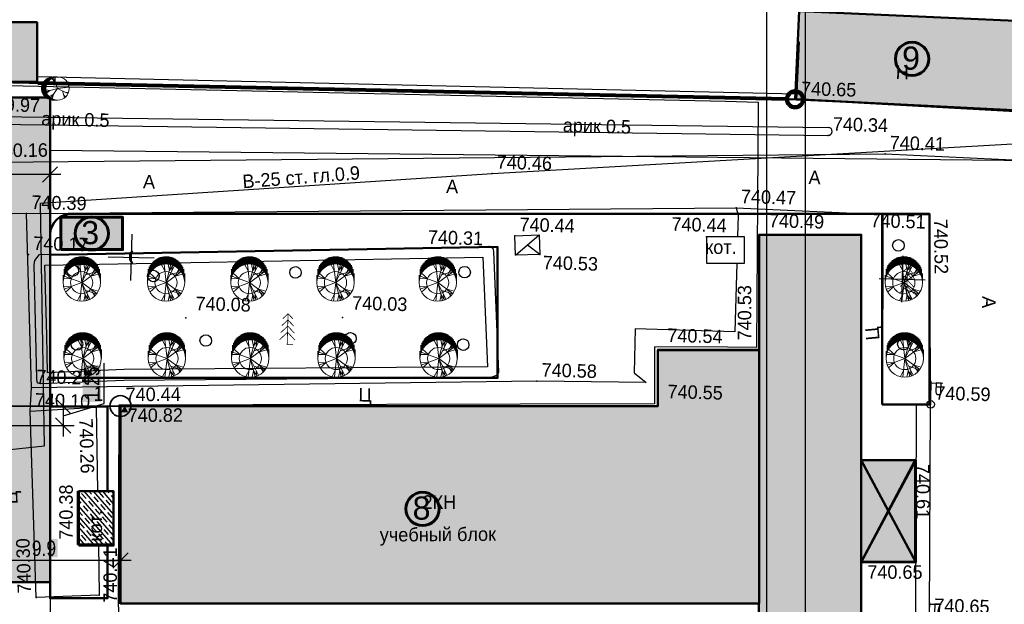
# Model space of a CAD drawing. Header units: millimetres. Extents: x -257011 to 237647566, y 2784933 to 6706507.
# Tile 261 of 451: x 10289037 to 10352864, y 4992031 to 5029927. Entities that reach past the tile are written whole.
import ezdxf

# ---------------------------------------------------------------- set-up
doc = ezdxf.new("R2010")
doc.units = ezdxf.units.MM
doc.header["$LTSCALE"] = 1000
doc.header["$PDMODE"] = 32
doc.header["$PDSIZE"] = 0.3
for name, pattern in [('Д_ТРОТ_ТРУБА', [3, 1.5, -1.5]), ('ДОРОГИ_СТРОЯЩ', [9, 8, -1]), ('Контура низ откосов  Штриховая 0.1-0.5 - - - - - - -', [0.6, 0.1, -0.5]), ('НАВЕС_ОПОРЫ', [3, 2, -1])]:
    doc.linetypes.add(name, pattern=pattern)
for name, color, linetype in [('(001) Сетка', 92, 'Continuous'), ('(002) Рамка', 7, 'Continuous'), ('(004) Точки рельефа', 7, 'Continuous'), ('(007) Здания', 7, 'Continuous'), ('(013) Газ', 40, 'ИК_Газопровод -------г--------'), ('(014) Водопровод', 5, 'ИК_Водопровод -------в--------'), ('(022) Возд. Линии', 7, 'Continuous'), ('(025) Дорога', 7, 'Continuous'), ('(027) Гидрография', 7, 'Continuous'), ('(035) Откосы', 7, 'Continuous'), ('(038) Деревья', 7, 'Continuous'), ('(040) Ограда', 7, 'Continuous'), ('TREE', 74, 'Continuous')]:
    doc.layers.add(name, color=color, linetype=linetype)
doc.styles.add('ATTR', font='romans.shx', dxfattribs={"width": 0.8, "height": 0.470416})
doc.styles.add('BM-431', font='txt')
doc.styles.add('D-431', font='txt', dxfattribs={"width": 2})
doc.styles.add('P-131', font='txt')
doc.styles.add('Roman', font='romans')
doc.styles.add('S', font='txtwr', dxfattribs={"oblique": 15})
doc.styles.get("Standard").update_dxf_attribs({"font": 'ARIALN.TTF'})
doc.styles.add('WMF-Times New Roman0', font='times.ttf')
doc.linetypes.add('FENCELINE2', pattern='A,6.35,-2.54,[132,ltypeshp.shx,S=2.54,R=0,X=-2.54,Y=0],-2.54,25.4', length=36.83)
doc.linetypes.add('KANALIS_K', pattern='A,1,["<",Standard,S=1.8,R=0,X=-0.9,Y=-0.9],3,-1,["К",Standard,S=1.8,R=0,X=-0.9,Y=-0.9],-1,10', length=16)
doc.linetypes.add('ИК_Водопровод -------в--------', pattern='A,9,-0.6,["В",Standard,S=1.2,R=0,X=0,Y=-0.6],-1.2', length=10.8)
doc.linetypes.add('ИК_Воздушка ------- --------', pattern='A,9,-0.6,["Z",Standard,S=1.2,R=70,X=0.6,Y=-0.65],-1', length=10.6)
doc.linetypes.add('ИК_Газопровод -------г--------', pattern='A,9,-0.6,["Г",Standard,S=1.2,R=0,X=0,Y=-0.6],-1.2', length=10.8)
doc.linetypes.add('ОГРАДА_БЕТ', pattern='A,4,["|",Standard,S=0.8,R=0,X=0,Y=-0.8],4', length=8)
doc.linetypes.add('ОТКОСЫ_НЕУКР', pattern='A,0.5,["|",Standard,S=1.2,R=0,X=0,Y=-1.2],1,["|",Standard,S=0.5,R=0,X=0,Y=-0.5],0.5', length=2)
doc.dimstyles.new('ISO-25_WS', dxfattribs={"dimscale": 141.414141, "dimtxt": 7, "dimasz": 7, "dimexe": 5, "dimexo": 20, "dimgap": 2, "dimtad": 1, "dimdec": 0, "dimdsep": 46, "dimtxsty": 'Standard', "dimblk": 'OBLIQUE', "dimcen": 2.5, "dimdle": 5, "dimclrd": 5, "dimclre": 5, "dimclrt": 5, "dimadec": 0, "dimazin": 0, "dimtfac": 1, "dimtdec": 0, "dimtmove": 0, "dimatfit": 3, "dimldrblk": 'OBLIQUE', "dimfxl": 0, "dimtolj": 1, "dimtzin": 0, "dimlwd": 30, "dimlwe": 30, "dimarcsym": 0})
pattern_1 = [(311, (0, -697984.5), (415.09027, 360.832466), []), (311, (-27.05, -698371.3), (415.09027, 360.832466), [550, -275])]

# ---------------------------------------------------------------- blocks, each defined once
blk = doc.blocks.new('dhyjfyuk')
at = {"insert": (4414694, -1193420), "char_height": 1400, "width": 60812.6, "attachment_point": 4, "style": 'WMF-Times New Roman0'}
blk.add_mtext('\\pi3453.25486;Samarqand viloyati Toyloq tumani "Хоnсhоrbоg\'" МFY dagi 11-son \\P\\pi1816.32378;maktabni rekonstruksiya qilish. (360 o\'quvchi o\'rinli qo\'shimcha bino \\P\\pi27327.21058;qurish).', dxfattribs=at)
blk = doc.blocks.new('f')
at = {"layer": '(022) Возд. Линии'}
for points in [[(0, 0.25), (0, 1.5)], [(0, 1.4), (0.75, 1.4)]]:
    blk.add_lwpolyline(points, dxfattribs=at)
blk.add_lwpolyline([(0.4875, 0.65), (0.4875, 0.65, 0.4142136), (0.65, 0.8125), (0.65, 1.4), (0.325, 1.4), (0.325, 0.8125, 0.4142136)], format="xyb", close=True, dxfattribs=at)
blk.add_circle((0, 0), 0.25, dxfattribs=at)
blk = doc.blocks.new('d')
at = {"layer": '(038) Деревья', "color": 30}
blk.add_ellipse((0, 0), major_axis=(0.265, 0.265), ratio=1, start_param=5.497787, end_param=11.780972, dxfattribs=at)
blk = doc.blocks.new('ell')
at = {"const_width": 0.05}
for points in [[(0, 2), (-0.329, 1.671)], [(0, 0), (0, 2)], [(0, 2), (0.329, 1.671)], [(0, 1.6), (-0.386, 1.214)], [(0, 1.6), (0.386, 1.214)], [(0, 0.8), (-0.5, 0.3)], [(0, 1.2), (-0.443, 0.757)], [(0, 1.2), (0.443, 0.757)], [(0, 0.8), (0.5, 0.3)], [(0, 0), (0.375, 0)]]:
    blk.add_lwpolyline(points, dxfattribs=at)
blk = doc.blocks.new('I00250')
at = {"color": 7}
blk.add_solid([(0, 0), (-0.48, 0.83), (0.48, 0.83)], dxfattribs=at)
at = {"color": 4, "linetype": 'Continuous', "style": 'S', "oblique": 15}
blk.add_attdef('Z', (1.245141, 0.11087), '', height=2, dxfattribs=at)
blk = doc.blocks.new('Setka')
at = {"layer": '(001) Сетка'}
for p, q in [((0, 1.5), (0, -1.5)), ((-1.5, 0), (1.5, 0))]:
    blk.add_line(p, q, dxfattribs=at)
blk = doc.blocks.new('kjvklglhl')
at = {"layer": '(004) Точки рельефа'}
for p in [(382.634, 536.225), (384.754, 533.983), (388.476, 532.88), (363.046, 530.904), (378.93, 529.121), (391.437, 529.036), (332.964, 527.46), (380.475, 527.413), (387.082, 527.599), (364.635, 526.904), (377.068, 527.19), (362.988, 526.174), (366.301, 525.747), (333.162, 524.799), (343.474, 520.986), (353.62, 521.305), (374.103, 519.79), (380.681, 519.976), (366.333, 517.518), (391.887, 516.738), (333.604, 516.168), (374.22, 516.142), (339.442, 515.154), (339.476, 515.145), (333.556, 514.65), (337.831, 515.029), (390.932, 513.107), (391.156, 506.543), (336.871, 506.125), (381.147, 503.536), (334.283, 502.595), (338.36, 502.868), (339.694, 502.379)]:
    blk.add_point(p, dxfattribs=at)
at = {"layer": '(007) Здания'}
for points in [[(382.7, 539.984), (382.634, 536.225), (397.62, 535.96), (397.687, 539.719)], [(333.359, 538.608), (333.4, 535.952), (328.895, 535.881), (328.853, 538.538)], [(333.4, 535.952), (382.634, 536.225)], [(364.714, 525.648), (366.223, 527.004)], [(366.301, 525.747), (365.468, 526.326)], [(374.581, 503.36), (381.146, 503.545), (380.684, 519.978), (374.119, 519.794), (374.221, 516.142)], [(374.581, 503.36), (339.692, 502.379), (339.333, 515.161), (374.221, 516.142)]]:
    blk.add_lwpolyline(points, dxfattribs=at)
for points in [[(377.068, 527.19), (377.116, 525.491), (379.568, 525.56), (379.52, 527.259)], [(380.475, 527.413), (382.185, 466.617), (388.791, 466.802), (387.082, 527.599)], [(364.635, 526.904), (366.223, 527.004), (366.301, 525.747), (364.714, 525.648)], [(336.871, 506.125), (336.774, 509.559), (339.103, 509.625), (339.199, 506.19)]]:
    blk.add_lwpolyline(points, close=True, dxfattribs=at)
at = {"layer": '(007) Здания', "color": 0, "linetype": 'НАВЕС_ОПОРЫ'}
blk.add_lwpolyline([(391.156, 506.543), (390.972, 513.108), (387.492, 513.011), (387.676, 506.445)], close=True, dxfattribs=at)
for points in [[(387.492, 513.011), (391.156, 506.543)], [(387.676, 506.445), (390.972, 513.108)]]:
    blk.add_lwpolyline(points, dxfattribs=at)
at = {"layer": '(013) Газ', "linetype": 'ИК_Воздушка ------- --------', "ltscale": 0.5, "flags": 128}
blk.add_lwpolyline([(292.909, 529.889), (292.062, 534.008), (300.797, 535.523), (378.045, 536.01), (380.152, 536.01), (380.512, 520.117), (378.614, 520.082), (373.886, 519.972), (374, 516.282), (339.283, 515.209), (339.606, 502.365), (340.619, 488.79), (341.059, 475.484), (341.059, 475.484), (344.329, 475.58), (345.717, 447.337), (345.717, 447.337)], dxfattribs=at)
at = {"layer": '(014) Водопровод', "ltscale": 0.5, "flags": 128}
blk.add_lwpolyline([(313.499, 509.603), (334.539, 512.433), (333.84, 528.157), (363.046, 530.904), (398.253, 533.905)], dxfattribs=at)
at = {"layer": '(025) Дорога', "linetype": 'Д_ТРОТ_ТРУБА', "flags": 128}
for points in [[(306.476, 535.529), (305.9, 533.631), (321.717, 532.149), (330.387, 530.721), (388.476, 532.88), (398.347, 532.707), (398.669, 520.315), (401.552, 520.184), (401.938, 500.043), (399.056, 499.965), (400.025, 466.742)], [(333.604, 516.168), (332.964, 527.46), (378.93, 529.121), (379.066, 528.657), (379.066, 527.246)], [(379.066, 525.545), (379.066, 521.091), (372.609, 521.091), (372.613, 518.239), (373.418, 517.642), (366.333, 517.518), (333.604, 516.168)], [(338.216, 506.163), (338.36, 502.868), (334.283, 502.595), (333.556, 514.65), (337.831, 515.029)], [(337.831, 515.029), (338.067, 509.596)]]:
    blk.add_lwpolyline(points, dxfattribs=at)
at = {"layer": '(025) Дорога', "linetype": 'Контура низ откосов  Штриховая 0.1-0.5 - - - - - - -'}
for points in [[(378.93, 529.121), (388.474, 528.958)], [(329.81, 527.423), (332.964, 527.46)], [(392.209, 502.981), (391.887, 516.738)], [(333.556, 514.65), (333.604, 516.168)]]:
    blk.add_lwpolyline(points, dxfattribs=at)
at = {"layer": '(025) Дорога', "linetype": 'Д_ТРОТ_ТРУБА', "flags": 128}
blk.add_lwpolyline([(391.887, 516.738), (388.796, 516.656), (388.474, 528.958), (391.437, 529.036)], close=True, dxfattribs=at)
at = {"layer": '(027) Гидрография', "color": 3, "flags": 128}
blk.add_lwpolyline([(321.004, 535.757), (321.125, 534.884), (321.332, 534.379), (322.059, 533.593), (322.471, 533.484), (330.804, 533.188), (384.754, 533.983, 0.985376), (384.754, 534.504)], format="xyb", dxfattribs=at)
blk.add_lwpolyline([(321.495, 535.765), (321.612, 535.015), (321.76, 534.652), (322.328, 534.039), (322.545, 533.981), (330.81, 533.688), (384.754, 534.504)], dxfattribs=at)
at = {"layer": '(035) Откосы', "linetype": 'ОТКОСЫ_НЕУКР', "ltscale": 0.5}
blk.add_lwpolyline([(333.787, 519.563), (333.534, 524.149), (333.576, 524.429), (333.871, 524.832), (362.842, 526.167), (362.988, 526.174), (363.23, 526.062), (363.288, 525.847), (363.822, 518.047), (363.7, 517.812), (363.34, 517.678), (339.576, 516.822), (334.182, 516.44), (334.01, 516.495), (333.954, 516.578), (333.936, 516.762), (333.787, 519.563)], dxfattribs=at)
at = {"layer": '(035) Откосы', "linetype": 'Контура низ откосов  Штриховая 0.1-0.5 - - - - - - -', "ltscale": 0.5}
blk.add_lwpolyline([(334.486, 519.601), (334.237, 524.116), (334.242, 524.148), (362.613, 525.455), (363.098, 518.37), (339.538, 517.521), (334.615, 517.173)], close=True, dxfattribs=at)
at = {"layer": '(040) Ограда', "linetype": 'ОГРАДА_БЕТ', "ltscale": 0.5, "flags": 128}
blk.add_lwpolyline([(333.398, 536.352), (382.632, 536.625)], dxfattribs=at)
at = {"layer": '(001) Сетка'}
for p in [(339.817, 524.81), (389.817, 524.81)]:
    blk.add_blockref('Setka', p, dxfattribs=at)
at = {"layer": '(007) Здания', "color": 0, "xscale": 0.4999999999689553, "yscale": 0.4999999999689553, "zscale": 0.4999999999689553, "rotation": 180.7371977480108}
blk.add_blockref('I00250', (339.668, 515.171), dxfattribs=at)
at = {"layer": '(022) Возд. Линии'}
for p in [(391.887, 516.738), (392.192, 502.402)]:
    blk.add_blockref('f', p, dxfattribs=at)
at = {"layer": '(038) Деревья', "color": 30, "linetype": 'Continuous'}
for p in [(389.512, 526.981), (361.45, 524.457), (336.055, 523.846), (350.494, 524.131), (341.288, 523.642), (390.015, 520.588), (354.174, 519.964), (344.802, 519.554), (361.491, 519.76), (336.462, 519.064)]:
    blk.add_blockref('d', p, dxfattribs=at)
at = {"layer": '(038) Деревья', "linetype": 'Continuous'}
for p in [(390.138, 523.561), (350.086, 519.443)]:
    blk.add_blockref('ell', p, dxfattribs=at)
at = {"layer": '(004) Точки рельефа', "style": 'D-431'}
for s, p in [('740.65', (382.921, 536.54)), ('740.34', (385.042, 534.298)), ('740.41', (388.763, 533.195)), ('740.46', (363.334, 531.219)), ('740.47', (379.217, 529.436)), ('740.39', (333.252, 527.775)), ('740.49', (381.077, 527.928)), ('740.51', (387.656, 528.116)), ('740.44', (364.923, 527.219)), ('740.44', (374.767, 527.519)), ('740.31', (359.007, 526.232)), ('740.17', (333.449, 525.114)), ('740.53', (366.499, 524.79)), ('740.08', (344.074, 521.506)), ('740.03', (354.22, 521.825)), ('740.54', (374.703, 520.31)), ('740.58', (366.62, 517.833)), ('740.59', (392.174, 517.053)), ('740.24', (333.891, 516.483)), ('740.55', (374.82, 516.663)), ('740.10', (333.843, 514.965)), ('740.65', (392.497, 503.296))]:
    blk.add_text(s, height=0.875, dxfattribs=at).set_placement(p)
for s, rotation, p in [('739.97', 0.86707, (330.064, 534.006)), ('740.16', 2.12885, (330.663, 531.046)), ('740.52', 272.38371, (391.765, 528.76)), ('740.53', 91.61068, (380.15, 520.561)), ('740.44', 1.91137, (339.719, 515.477)), ('740.82', 1.75436, (339.893, 514.138)), ('740.26', 273.21265, (336.745, 514.27)), ('740.61', 271.95798, (391.05, 512.85)), ('740.38', 91.61068, (336.548, 506.404)), ('740.30', 93.44953, (333.951, 502.863)), ('740.65', 1.61068, (388.105, 505.32)), ('740.41', 91.61068, (339.521, 502.408))]:
    blk.add_text(s, height=0.875, rotation=rotation, dxfattribs=at).set_placement(p)
at = {"layer": '(007) Здания', "color": 0, "linetype": 'Continuous', "style": 'P-131'}
blk.add_text('Н', height=0.88, dxfattribs=at).set_placement((389.026, 537.766))
at = {"layer": '(007) Здания', "color": 0, "linetype": 'Continuous', "style": 'BM-431'}
for rotation, p in [(1.61068, (377.015, 526.081)), (91.61068, (338.447, 506.348))]:
    blk.add_text('кот.', height=0.88, rotation=rotation, dxfattribs=at).set_placement(p)
at = {"layer": '(007) Здания', "color": 0}
for s, rotation, style, p in [('2КН', 1.61068, 'P-131', (359.155, 509.041)), ('учебный блок', 2, 'BM-431', (356.443, 506.845))]:
    blk.add_text(s, height=0.88, rotation=rotation, dxfattribs=dict(at, style=style)).set_placement(p)
at = {"layer": '(014) Водопровод', "color": 0, "linetype": 'Continuous', "style": 'BM-431'}
blk.add_text('В-25 ст. гл.0.9', height=0.875, rotation=5.99372, dxfattribs=at).set_placement((346.94, 529.486))
at = {"layer": '(025) Дорога', "linetype": 'ДОРОГИ_СТРОЯЩ', "style": 'BM-431'}
for s, p in [('A', (383.568, 530.798)), ('A', (360.101, 529.554)), ('A', (340.45, 529.31)), ('Ц', (354.797, 515.891))]:
    blk.add_text(s, height=0.875, dxfattribs=at).set_placement(p)
for s, rotation, p in [('A', 270, (395.045, 523.852)), ('Ц', 96.99086, (388.469, 520.844)), ('Ц', 93.3783, (332.909, 508.613))]:
    blk.add_text(s, height=0.875, rotation=rotation, dxfattribs=at).set_placement(p)
at = {"layer": '(027) Гидрография', "color": 0, "style": 'D-431'}
for p in [(367.551, 533.729), (333.744, 533.208)]:
    blk.add_text('арик 0.5', height=0.875, dxfattribs=at).set_placement(p)
blk = doc.blocks.new('dhdyfh')
at = {"layer": 'TREE', "color": 92, "lineweight": 20}
for p, q in [((10253975, 5666109), (10253975, 5666601)), ((10254035, 5666629), (10254035, 5666140)), ((10254096, 5666652), (10254096, 5666163)), ((10254156, 5666184), (10254156, 5666675)), ((10254217, 5666691), (10254217, 5666204)), ((10254277, 5666217), (10254277, 5666705)), ((10254338, 5666714), (10254338, 5666227)), ((10254398, 5666235), (10254398, 5666724)), ((10254459, 5666724), (10254459, 5666238)), ((10254519, 5666243), (10254519, 5666724)), ((10254580, 5666724), (10254580, 5666240)), ((10254640, 5666233), (10254640, 5666724)), ((10254701, 5666717), (10254701, 5666227)), ((10254761, 5666215), (10254761, 5666706)), ((10254822, 5666693), (10254822, 5666199)), ((10254882, 5666186), (10254882, 5666674)), ((10254943, 5666652), (10254943, 5666166)), ((10255003, 5666140), (10255003, 5666629)), ((10255064, 5666601), (10255064, 5666114)), ((10253430, 5665555), (10253430, 5666052)), ((10253491, 5665666), (10253491, 5666158)), ((10253551, 5665761), (10253551, 5666240)), ((10253612, 5665831), (10253612, 5666323)), ((10253672, 5665895), (10253672, 5666384)), ((10253733, 5665949), (10253733, 5666439)), ((10253793, 5665998), (10253793, 5666487)), ((10253854, 5666529), (10253854, 5666039)), ((10253914, 5666083), (10253914, 5666567)), ((10254443, 5665800), (10254236, 5666193)), ((10254532, 5665031), (10254393, 5666223)), ((10254522, 5665028), (10254837, 5666198)), ((10254522, 5665031), (10255054, 5666100)), ((10254739, 5665821), (10254650, 5666236)), ((10254739, 5665828), (10254966, 5666152)), ((10254897, 5665793), (10254946, 5666154)), ((10255125, 5666081), (10255125, 5666565)), ((10255185, 5666529), (10255185, 5666042)), ((10255246, 5665998), (10255246, 5666487)), ((10255306, 5666441), (10255306, 5665949)), ((10255367, 5665893), (10255367, 5666384)), ((10255427, 5666323), (10255427, 5665828)), ((10255488, 5665756), (10255488, 5666256)), ((10255548, 5666158), (10255548, 5665664)), ((10255609, 5665574), (10255609, 5666055)), ((10253309, 5665030), (10253309, 5665514)), ((10253370, 5665419), (10253370, 5665908)), ((10254519, 5665030), (10253387, 5665451)), ((10253851, 5665290), (10253466, 5665636)), ((10254522, 5665028), (10255488, 5665736)), ((10254778, 5665531), (10255478, 5665762)), ((10255123, 5665467), (10255340, 5665898)), ((10255133, 5665459), (10255577, 5665590)), ((10255212, 5665677), (10255390, 5665854)), ((10255669, 5665911), (10255669, 5665409)), ((10255730, 5665030), (10255730, 5665615)), ((10253851, 5665282), (10253348, 5665297))]:
    blk.add_line(p, q, dxfattribs=at)
at = {"layer": 'TREE', "color": 30, "lineweight": 20, "true_color": 0xf8991e}
for p, q in [((10253851, 5664777), (10253348, 5664762)), ((10254519, 5665030), (10253387, 5664608)), ((10253851, 5664769), (10253466, 5664423)), ((10254532, 5665028), (10254393, 5663836)), ((10254522, 5665031), (10254837, 5663861)), ((10254522, 5665031), (10255488, 5664323)), ((10254522, 5665028), (10255054, 5663959)), ((10254443, 5664259), (10254236, 5663866)), ((10254739, 5664238), (10254650, 5663823)), ((10254739, 5664231), (10254966, 5663908)), ((10254778, 5664528), (10255478, 5664297)), ((10254897, 5664266), (10254946, 5663905)), ((10255123, 5664592), (10255340, 5664161)), ((10255133, 5664600), (10255577, 5664469)), ((10255212, 5664382), (10255390, 5664205))]:
    blk.add_line(p, q, dxfattribs=at)
blk.add_circle((10254519, 5665030), 1210, dxfattribs=at)
at = {"layer": 'TREE', "color": 92, "lineweight": 20}
blk.add_circle((10254519, 5665030), 720, dxfattribs=at)
at = {"layer": 'TREE', "color": 30, "lineweight": 20, "true_color": 0xf8991e, "style": 'ATTR', "width": 0.8, "flags": 9}
for p in [(10254522, 5665031), (10254522, 5665028)]:
    blk.add_attdef('ESTCODE', p, '', height=14.1, rotation=90, dxfattribs=at)
blk = doc.blocks.new('17')
at = {"layer": 'TREE', "color": 68, "lineweight": 20, "true_color": 0x306100}
for p, q in [((16375547, 10777897), (16376284, 10777897)), ((16375547, 10776055), (16376189, 10777778)), ((16375932, 10777072), (16375955, 10777838)), ((16375943, 10777072), (16376470, 10777658)), ((16376140, 10777805), (16376884, 10777805)), ((16376347, 10777713), (16377104, 10777713)), ((16376516, 10777620), (16377265, 10777620)), ((16376661, 10777528), (16377389, 10777528)), ((16376767, 10777436), (16377515, 10777436)), ((16375545, 10776036), (16373730, 10776246)), ((16374374, 10776171), (16373777, 10776487)), ((16375545, 10776051), (16373917, 10775240)), ((16375545, 10776051), (16377325, 10775571)), ((16375545, 10776051), (16376623, 10774580)), ((16376865, 10777344), (16377610, 10777344)), ((16376947, 10777252), (16377692, 10777252)), ((16377022, 10777160), (16377766, 10777160)), ((16377829, 10777068), (16377084, 10777068)), ((16377151, 10776976), (16377888, 10776976)), ((16377190, 10776884), (16377939, 10776884)), ((16377982, 10776792), (16377237, 10776792)), ((16378017, 10776699), (16377272, 10776699)), ((16377304, 10776607), (16378052, 10776607)), ((16378077, 10776515), (16377335, 10776515)), ((16377355, 10776423), (16378098, 10776423)), ((16378111, 10776331), (16377369, 10776331)), ((16377378, 10775870), (16378127, 10775870)), ((16377381, 10776239), (16378126, 10776239)), ((16378126, 10776147), (16377386, 10776147)), ((16378126, 10775963), (16377390, 10775963)), ((16377394, 10776055), (16378126, 10776055)), ((16374386, 10775481), (16373835, 10775406)), ((16374561, 10775000), (16374292, 10774730)), ((16374784, 10775661), (16374433, 10774595)), ((16376888, 10774305), (16376124, 10774305)), ((16376201, 10775120), (16376400, 10774445)), ((16376213, 10775135), (16376868, 10774805)), ((16376376, 10774397), (16377108, 10774397)), ((16377265, 10774489), (16376512, 10774489)), ((16376652, 10774581), (16377414, 10774581)), ((16376751, 10775721), (16377384, 10775856)), ((16376763, 10775721), (16377255, 10775376)), ((16377515, 10774673), (16376763, 10774673)), ((16376861, 10774765), (16377610, 10774765)), ((16377696, 10774857), (16376947, 10774857)), ((16377022, 10774949), (16377766, 10774949)), ((16377829, 10775042), (16377088, 10775042)), ((16377147, 10775134), (16377884, 10775134)), ((16377939, 10775226), (16377198, 10775226)), ((16377237, 10775318), (16377982, 10775318)), ((16378017, 10775410), (16377276, 10775410)), ((16377308, 10775502), (16378050, 10775502)), ((16378080, 10775594), (16377327, 10775594)), ((16377351, 10775686), (16378099, 10775686)), ((16378115, 10775778), (16377370, 10775778)), ((16375547, 10774213), (16376438, 10774213))]:
    blk.add_line(p, q, dxfattribs=at)
blk.add_circle((16375547, 10776055), 1842, dxfattribs=at)
at = {"layer": 'TREE', "color": 68, "lineweight": 20, "true_color": 0x306100, "style": 'ATTR', "width": 0.8, "flags": 9}
blk.add_attdef('ESTCODE', (16375545, 10776051), '', height=21.5, dxfattribs=at)
blk = doc.blocks.new('_Oblique')
at = {"color": 0, "linetype": 'ByBlock', "lineweight": -2}
blk.add_line((-0.5, -0.5), (0.5, 0.5), dxfattribs=at)
blk = doc.blocks.new('*D1939')
at = {"color": 5, "transparency": 16777216}
for p, q in [((10285653, 5002053), (10285653, 4994161)), ((10295566, 5002053), (10295566, 4994161)), ((10296273, 4994868), (10284945, 4994868))]:
    blk.add_line(p, q, dxfattribs=at)
at = {"layer": 'Defpoints', "color": 0, "lineweight": 50, "transparency": 16777216}
for p in [(10285653, 5004882), (10295566, 5004882), (10285653, 4994868)]:
    blk.add_point(p, dxfattribs=at)
at = {"color": 5, "transparency": 16777216, "xscale": 989.89898989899, "yscale": 989.89898989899, "zscale": 989.89898989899, "rotation": 180}
blk.add_blockref('_Oblique', (10285653, 4994868), dxfattribs=at)
at = {"color": 5, "transparency": 16777216, "xscale": 989.89898989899, "yscale": 989.89898989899, "zscale": 989.89898989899}
blk.add_blockref('_Oblique', (10295566, 4994868), dxfattribs=at)
at = {"color": 5, "lineweight": 0, "transparency": 16777216, "insert": (10290609, 4995656), "char_height": 989.9, "attachment_point": 5, "bg_fill": 1, "box_fill_scale": 1.1, "bg_fill_color": 255, "bg_fill_transparency": 0}
blk.add_mtext('\\A1;9.9', dxfattribs=at)
blk = doc.blocks.new('*D1940')
at = {"color": 5, "transparency": 16777216}
for p, q in [((10294506, 5005048), (10294506, 5007652)), ((10291858, 5005589), (10291858, 5002918)), ((10289229, 5004882), (10292565, 5004882)), ((10291858, 5004253), (10294506, 5005048)), ((10281533, 5003625), (10292565, 5003625))]:
    blk.add_line(p, q, dxfattribs=at)
at = {"layer": 'Defpoints', "color": 0, "lineweight": 50, "transparency": 16777216}
for p in [(10286401, 5004882), (10278704, 5003625), (10291858, 5003625)]:
    blk.add_point(p, dxfattribs=at)
at = {"color": 5, "transparency": 16777216, "xscale": 989.89898989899, "yscale": 989.89898989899, "zscale": 989.89898989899}
for p, rotation in [((10291858, 5004882), 90), ((10291858, 5003625), 270)]:
    blk.add_blockref('_Oblique', p, dxfattribs=dict(at, rotation=rotation))
at = {"color": 5, "lineweight": 0, "transparency": 16777216, "insert": (10293717, 5006350), "char_height": 989.9, "attachment_point": 5, "rotation": 90, "bg_fill": 1, "box_fill_scale": 1.1, "bg_fill_color": 255, "bg_fill_transparency": 0}
blk.add_mtext('\\A1;1.25', dxfattribs=at)
blk = doc.blocks.new('*D1943')
at = {"color": 5, "lineweight": 30, "ltscale": 1000, "transparency": 16777216}
for p, q in [((10254653, 5009539), (10254653, 5020599)), ((10291003, 5017503), (10291003, 5020599)), ((10291710, 5019892), (10253945, 5019892))]:
    blk.add_line(p, q, dxfattribs=at)
at = {"layer": 'Defpoints', "color": 0, "lineweight": 50, "ltscale": 1000, "transparency": 16777216}
for p in [(10254653, 5019892), (10291003, 5014674), (10254653, 5006711)]:
    blk.add_point(p, dxfattribs=at)
at = {"color": 5, "lineweight": 30, "ltscale": 1000, "transparency": 16777216, "xscale": 989.89898989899, "yscale": 989.89898989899, "zscale": 989.89898989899, "rotation": 180}
blk.add_blockref('_Oblique', (10254653, 5019892), dxfattribs=at)
at = {"color": 5, "lineweight": 30, "ltscale": 1000, "transparency": 16777216, "xscale": 989.89898989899, "yscale": 989.89898989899, "zscale": 989.89898989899}
blk.add_blockref('_Oblique', (10291003, 5019892), dxfattribs=at)
at = {"color": 5, "lineweight": 50, "ltscale": 1000, "transparency": 16777216, "insert": (10272828, 5020680), "char_height": 989.9, "attachment_point": 5, "bg_fill": 1, "box_fill_scale": 1.1, "bg_fill_color": 255, "bg_fill_transparency": 0}
blk.add_mtext('\\A1;3.3', dxfattribs=at)
blk = doc.blocks.new('*D1944')
at = {"color": 5, "lineweight": 30, "ltscale": 1000, "transparency": 16777216}
for p, q in [((10285653, 5000797), (10285653, 4986411)), ((10295566, 4989255), (10295566, 4986411)), ((10284945, 4987118), (10296273, 4987118))]:
    blk.add_line(p, q, dxfattribs=at)
at = {"layer": 'Defpoints', "color": 0, "lineweight": 50, "ltscale": 1000, "transparency": 16777216}
for p in [(10285653, 5003625), (10295566, 4992084), (10295566, 4987118)]:
    blk.add_point(p, dxfattribs=at)
at = {"color": 5, "lineweight": 30, "ltscale": 1000, "transparency": 16777216, "xscale": 989.89898989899, "yscale": 989.89898989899, "zscale": 989.89898989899, "rotation": 180}
blk.add_blockref('_Oblique', (10285653, 4987118), dxfattribs=at)
at = {"color": 5, "lineweight": 30, "ltscale": 1000, "transparency": 16777216, "xscale": 989.89898989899, "yscale": 989.89898989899, "zscale": 989.89898989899}
blk.add_blockref('_Oblique', (10295566, 4987118), dxfattribs=at)
at = {"color": 5, "lineweight": 50, "ltscale": 1000, "transparency": 16777216, "insert": (10290609, 4987907), "char_height": 989.9, "attachment_point": 5, "bg_fill": 1, "box_fill_scale": 1.1, "bg_fill_color": 255, "bg_fill_transparency": 0}
blk.add_mtext('\\A1;9.9', dxfattribs=at)

msp = doc.modelspace()

# ---------------------------------------------------------------- hatches: boundary and pattern name
at = {"layer": '(040) Ограда', "linetype": 'KANALIS_K', "ltscale": 1000}
h = msp.add_hatch(color=256, dxfattribs=at)
h.set_gradient(color1=(255, 0, 0), color2=(255, 0, 0), tint=0.41, name='INVSPHERICAL')
h.paths.add_polyline_path([(10291710.723, 5017120.415), (10291710.723, 5015020.415), (10295710.723, 5015020.415), (10295710.723, 5017120.415)])
at = {"linetype": 'KANALIS_K', "ltscale": 1000}
h = msp.add_hatch(dxfattribs=at)
h.set_pattern_fill('JIS_STN_1E', color=252, scale=550, angle=266, style=0)
h.set_pattern_definition(pattern_1)
h.paths.add_polyline_path([(10370176.961, 4960671.857), (10380517.706, 4960671.857), (10380517.706, 4966804.922), (10370176.961, 4966804.922)])
h.paths.add_polyline_path([(10366644.44, 4977576.089), (10375457.351, 4977576.089), (10375457.351, 4970952.109), (10366644.44, 4970952.109)])
h.paths.add_polyline_path([(10366692.556, 4977576.089), (10374236.327, 4977576.089), (10374236.327, 4989183.191), (10366692.556, 4989183.191)])
h.paths.add_polyline_path([(10367121.345, 4998272.865), (10372076.613, 4998272.865), (10372076.613, 5003839.853), (10367121.345, 5003839.853)])
h.paths.add_polyline_path([(10339299.453, 5024769.19), (10354303.869, 5024016.651), (10354565.698, 5029805.587), (10339572.067, 5030481.943)])
h.paths.add_polyline_path([(10285634.352, 5025904.059), (10290167.733, 5025904.059), (10290167.733, 5029758.382), (10285634.352, 5029758.382)])
at = {"lineweight": 50}
h = msp.add_hatch(color=1, dxfattribs=at)
h.set_gradient(color1=(255, 255, 255), one_color=1, tint=1)
h.paths.add_polyline_path([(10345800.319, 5027384.138, 1), (10347961.665, 5027384.138, 1)])
at = {"ltscale": 1000}
h = msp.add_hatch(dxfattribs=at)
h.set_pattern_fill('AR-SAND', color=252, scale=15, angle=266, style=0)
h.set_pattern_definition([(303.5, (0, -447917.2), (734.005765, -27.267607), [0, -579.12, 0, -647.7, 0, -619.125]), (273.5, (0, -447917.2), (1025.58269, -747.64719), [0, -312.42, 0, -521.97, 0, -200.025]), (233.5, (32.7, -447449.74), (-80.614732, -1183.74871), [0, -190.5, 0, -685.8, 0, -895.35]), (223.5, (32.7, -447449.7), (253.68491, -1165.87085), [0, -95.25, 0, -449.58, 0, -514.35])])
edge = h.paths.add_edge_path()
edge.add_line((10291002.532, 5024875.257), (10251302.532, 5024875.257))
edge.add_line((10251302.532, 5024875.257), (10251302.532, 5018235.672))
edge.add_arc((10249347.869, 5018466.443), 1968.239, 268.69479023, 353.26673305, ccw=False)
edge.add_line((10249303.036, 5016498.715), (10220352.394, 5016498.715))
edge.add_line((10220352.394, 5016498.715), (10215991.367, 5015131.792))
edge.add_line((10215991.367, 5015131.792), (10216373.559, 5012498.715))
edge.add_line((10216373.559, 5012498.715), (10251259.401, 5012498.715))
edge.add_arc((10251111.735, 5010463.03), 2041.034, 0.87260001, 85.85112304, ccw=False)
edge.add_line((10253152.532, 5010494.113), (10253152.532, 5004480.463))
edge.add_line((10253152.532, 5004480.463), (10239515.793, 5004480.463))
edge.add_line((10239515.793, 5004480.463), (10239243.473, 5006945.752))
edge.add_line((10239243.473, 5006945.752), (10236395.713, 5006631.184))
edge.add_line((10236395.713, 5006631.184), (10237195.679, 4999981.916))
edge.add_line((10237195.679, 4999981.916), (10239978.751, 5000289.338))
edge.add_line((10239978.751, 5000289.338), (10239670.439, 5003080.463))
edge.add_line((10239670.439, 5003080.463), (10257002.532, 5003080.463))
edge.add_line((10257002.532, 5003080.463), (10257002.532, 5006125.256))
edge.add_line((10257002.532, 5006125.256), (10256452.532, 5006125.256))
edge.add_line((10256452.532, 5006125.256), (10256302.532, 5006125.256))
edge.add_line((10256302.532, 5006125.256), (10256302.532, 5006275.256))
edge.add_line((10256302.532, 5006275.256), (10256302.532, 5010325.256))
edge.add_line((10256302.532, 5010325.256), (10256352.532, 5010325.256))
edge.add_line((10256352.532, 5010325.256), (10256765.947, 5009085.012))
edge.add_line((10256765.947, 5009085.012), (10257002.532, 5009039.206))
edge.add_line((10257002.532, 5009039.206), (10257002.532, 5010525.251))
edge.add_line((10257002.532, 5010525.251), (10256402.532, 5010525.251))
edge.add_line((10256402.532, 5010525.251), (10256402.532, 5011484.402))
edge.add_arc((10256353.376, 5011475.254), 50, -180, 10.54225307, ccw=False)
edge.add_arc((10256353.376, 5011475.254), 50, 10.54225307, 180, ccw=False)
edge.add_line((10256402.532, 5011484.402), (10256402.532, 5012325.257))
edge.add_line((10256402.532, 5012325.257), (10257002.532, 5012325.257))
edge.add_line((10257002.532, 5012325.257), (10257002.532, 5020925.257))
edge.add_line((10257002.532, 5020925.257), (10255002.532, 5020925.257))
edge.add_line((10255002.532, 5020925.257), (10255002.532, 5004480.463))
edge.add_line((10255002.532, 5004480.463), (10254652.532, 5004480.463))
edge.add_line((10254652.532, 5004480.463), (10254652.532, 5021275.257))
edge.add_line((10254652.532, 5021275.257), (10287702.532, 5021275.257))
edge.add_line((10287702.532, 5021275.257), (10287702.532, 5019659.657))
edge.add_line((10287702.532, 5019659.657), (10287702.532, 4997075.257))
edge.add_line((10287702.532, 4997075.257), (10255060.096, 4997075.257))
edge.add_line((10255060.096, 4997075.257), (10255060.096, 4993475.257))
edge.add_line((10255060.096, 4993475.257), (10291002.532, 4993475.257))
edge.add_line((10291002.532, 4993475.257), (10291002.532, 5024875.257))
edge = h.paths.add_edge_path(flags=17)
edge.add_line((10277302.532, 5001475.257), (10287352.532, 5001475.257))
edge.add_line((10287352.532, 5001475.257), (10287352.532, 5001975.257))
edge.add_line((10287352.532, 5001975.257), (10287302.532, 5001975.257))
edge.add_line((10287302.532, 5001975.257), (10276102.532, 5001975.257))
edge.add_line((10276102.532, 5001975.257), (10276102.532, 4999975.257))
edge.add_line((10276102.532, 4999975.257), (10275187.508, 4999975.257))
edge.add_arc((10275187.532, 4999925.257), 50, 0, 90.02800289, ccw=False)
edge.add_arc((10275187.532, 4999925.257), 50, -180, 0, ccw=False)
edge.add_arc((10275187.532, 4999925.257), 50, 90.02800289, 180, ccw=False)
edge.add_line((10275187.508, 4999975.257), (10272517.532, 4999975.257))
edge.add_arc((10272517.532, 4999925.257), 50, 0, 89.99999983, ccw=False)
edge.add_arc((10272517.532, 4999925.257), 50, -180, 0, ccw=False)
edge.add_arc((10272517.532, 4999925.257), 50, 89.99999983, 180, ccw=False)
edge.add_line((10272517.532, 4999975.257), (10271602.532, 4999975.257))
edge.add_line((10271602.532, 4999975.257), (10271602.532, 5001975.257))
edge.add_line((10271602.532, 5001975.257), (10257002.532, 5001975.257))
edge.add_line((10257002.532, 5001975.257), (10257002.532, 5003080.463))
edge.add_line((10257002.532, 5003080.463), (10255002.532, 5003080.463))
edge.add_line((10255002.532, 5003080.463), (10255002.532, 5001475.257))
edge.add_line((10255002.532, 5001475.257), (10270602.532, 5001475.257))
edge.add_line((10270602.532, 5001475.257), (10270602.532, 4997425.257))
edge.add_line((10270602.532, 4997425.257), (10277302.532, 4997425.257))
edge.add_line((10277302.532, 4997425.257), (10277302.532, 5001475.257))
at = {"lineweight": 50}
h = msp.add_hatch(color=1, dxfattribs=at)
h.set_gradient(color1=(255, 255, 255), one_color=1, tint=1)
h.paths.add_polyline_path([(10294791.396, 5016070.415, 1), (10292630.05, 5016070.415, 1)])
at = {"linetype": 'KANALIS_K', "ltscale": 1000}
h = msp.add_hatch(dxfattribs=at)
h.set_pattern_fill('JIS_STN_1E', color=252, scale=550, angle=266, style=0)
h.set_pattern_definition(pattern_1)
h.paths.add_polyline_path([(10295566.291, 5004881.736), (10330406.656, 5004881.736), (10330406.656, 5008511.77), (10336964.246, 5008511.77), (10336964.246, 5015981.803), (10343588.191, 5015981.803), (10343595.48, 5001373.74), (10347134.396, 5001373.74), (10347134.396, 4994771.726), (10343588.191, 4994771.726), (10343588.191, 4955123.119), (10337006.799, 4955123.119), (10337006.799, 4961312.603), (10331341.596, 4961312.603), (10331341.596, 4965414.898), (10296502.532, 4965414.898), (10296502.532, 4978385.712), (10336961.338, 4978385.712), (10336961.338, 4992083.521), (10295566.291, 4992083.521)])
h = msp.add_hatch(dxfattribs=at)
h.set_pattern_fill('JIS_STN_1E', color=252, scale=450, angle=266, style=0)
h.set_pattern_definition([(311, (-887.8, -672740.14), (339.619311, 295.226563), []), (311, (-909.94, -673056.6), (339.619311, 295.226563), [450, -225])])
h.paths.add_polyline_path([(10292871.508, 4995836.187), (10295122.917, 4995836.187), (10295122.917, 4999363.109), (10292871.508, 4999363.109)])
at = {"lineweight": 50}
h = msp.add_hatch(color=1, dxfattribs=at)
h.set_gradient(color1=(255, 255, 255), one_color=1, tint=1)
h.paths.add_polyline_path([(10314070.674, 4998215.679, 1), (10316232.02, 4998215.679, 1)])

# ---------------------------------------------------------------- linework, layer by layer
at = {"layer": '(002) Рамка', "color": 0, "lineweight": 60, "ltscale": 1000}
for centre in [(10346880.992, 5027384.138), (10293710.723, 5016070.415), (10315151.347, 4998215.679)]:
    msp.add_circle(centre, 1080.673, dxfattribs=at)
at = {"layer": '(022) Возд. Линии', "color": 6, "linetype": 'Continuous', "lineweight": 140}
msp.add_circle((10339299.453, 5024769.19), 521.317, dxfattribs=at)
at = {"lineweight": 50, "ltscale": 1000}
for p, q in [((10336964.246, 5008511.77), (10336964.246, 4992083.521)), ((10347134.396, 5001373.74), (10343588.191, 4994771.726)), ((10347134.396, 4994771.726), (10343588.191, 5001373.74))]:
    msp.add_line(p, q, dxfattribs=at)
for points in [[(10339299.453, 5024769.19), (10354303.869, 5024016.651), (10354565.698, 5029805.587), (10339572.067, 5030481.943)], [(10285634.352, 5025904.059), (10290167.733, 5025904.059), (10290167.733, 5029758.382), (10285634.352, 5029758.382)], [(10344952.028, 5004981.691), (10348005.201, 5004981.691), (10348005.201, 5017349.723), (10344952.028, 5017349.723)], [(10291002.532, 5014674.223), (10320021.445, 5015194.11), (10320021.445, 5006711.213), (10291002.532, 5006711.213)], [(10343588.191, 5001373.74), (10347134.396, 5001373.74), (10347134.396, 4994771.726), (10343588.191, 4994771.726)], [(10292871.508, 4995836.187), (10295122.917, 4995836.187), (10295122.917, 4999363.109), (10292871.508, 4999363.109)]]:
    msp.add_lwpolyline(points, close=True, dxfattribs=at)
at = {"color": 1, "ltscale": 0.1, "const_width": 100}
msp.add_lwpolyline([(10367637.944, 5023208.002), (10339299.453, 5024769.19), (10290114.083, 5025809.325), (10285634.352, 5025904.059), (10257427.233, 5026376.474), (10250729.509, 5025983.612), (10215776.869, 5015070.061), (10233106.932, 4898993.33), (10264254.682, 4898247.469), (10291821.94, 4896007.11), (10292764.457, 4919427.217), (10317690.983, 4919194.727), (10325359.542, 4917598.022), (10326158.328, 4927178.291), (10334361.553, 4926634.552), (10334391.701, 4927089.387), (10342287.801, 4926483.031), (10342234.253, 4925785.708), (10364005.562, 4924229.439), (10366382.939, 4950429.179), (10366639.94, 4955746.218), (10366556.549, 4971011.341), (10367637.944, 5023208.002)], dxfattribs=at)
at = {"color": 5, "linetype": 'FENCELINE2', "lineweight": 80, "ltscale": 0.1}
msp.add_lwpolyline([(10338778.253, 5024780.212), (10290216.253, 5025807.164)], dxfattribs=at)
at = {"lineweight": 50, "ltscale": 1000}
for points in [[(10255060.096, 4997475.257), (10255060.096, 4993475.257), (10291002.532, 4993475.257), (10291002.532, 5024875.257), (10251302.532, 5024875.257), (10251302.532, 5018235.672, -0.386730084), (10249303.036, 5016498.715), (10220352.394, 5016498.715), (10215991.367, 5015131.792), (10216373.559, 5012498.715), (10251259.401, 5012498.715, -0.388770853), (10253152.532, 5010494.113), (10253152.532, 5004480.463)], [(10291002.532, 5014674.223), (10291002.532, 5016002.86, -0.412839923), (10292450.403, 5017349.723), (10335668.104, 5017349.723), (10344952.028, 5017349.723)]]:
    msp.add_lwpolyline(points, format="xyb", dxfattribs=at)
at = {"lineweight": 30, "ltscale": 1000}
for points in [[(10291002.532, 5021460.979), (10354910.944, 5020806.711), (10354910.944, 5008258.081), (10357685.763, 5008258.081), (10357664.748, 4988049.685), (10354780.689, 4988046.669), (10354815.475, 4954785.255), (10364775.188, 4955035.513), (10366601.321, 4954947.246), (10366558.958, 4954070.798), (10366382.939, 4950429.179)], [(10329186.014, 4952667.687), (10329186.014, 4954580.269), (10345328.474, 4954580.269), (10345328.474, 4953863.687), (10347954.841, 4953863.687), (10347954.841, 4991213.933), (10347139.448, 4991229.204), (10347165.137, 5004991.152), (10348005.201, 5004991.152), (10348005.201, 5017349.723), (10293817.543, 5017349.723), (10292403.067, 5017350.523)]]:
    msp.add_lwpolyline(points, dxfattribs=at)
at = {"color": 0, "lineweight": 60}
msp.add_lwpolyline([(10291710.723, 5015020.415), (10291710.723, 5017120.415), (10295710.723, 5017120.415), (10295710.723, 5015020.415)], close=True, dxfattribs=at)
at = {"lineweight": 50, "ltscale": 1000}
for points in [[(10295566.291, 5004881.736), (10330406.656, 5004881.736), (10330406.656, 5008511.77), (10336964.246, 5008511.77), (10336964.246, 5015981.803), (10343588.191, 5015981.803), (10343588.191, 4955123.119), (10337006.799, 4955123.119), (10337006.799, 4961312.603), (10331341.596, 4961312.603), (10331341.596, 4965414.898), (10296502.532, 4965414.898), (10296502.532, 4978385.712), (10336961.338, 4978385.712), (10336961.338, 4992083.521), (10295566.291, 4992083.521), (10295566.291, 5004881.736)], [(10294739.647, 4999363.109), (10294739.647, 5004863.153), (10291002.532, 5004863.153), (10291002.532, 4992424.776), (10294739.647, 4992424.776), (10294739.647, 4995836.187)]]:
    msp.add_lwpolyline(points, dxfattribs=at)
at = {"color": 24, "lineweight": 50}
msp.add_lwpolyline([(10296351.254, 5014146.042), (10296201.254, 5014346.042), (10296201.254, 5014746.042), (10296351.254, 5014946.042)], dxfattribs=at)
at = {"color": 222, "lineweight": 35}
msp.add_lwpolyline([(10285652.532, 5003625.257), (10285652.532, 5004881.736), (10295566.291, 5004881.736)], dxfattribs=at)
at = {"lineweight": 30, "ltscale": 1000}
msp.add_lwpolyline([(10286502.532, 4944626.217), (10286502.532, 4993475.257), (10291002.532, 4993475.257), (10291002.532, 4953923.097, 0.422533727), (10293223.125, 4951891.429)], format="xyb", dxfattribs=at)
at = {"color": 222, "lineweight": 35}
msp.add_circle((10295566.291, 5004881.736), 679.103, dxfattribs=at)
at = {"layer": 'Defpoints', "color": 4}
msp.add_lwpolyline([(10191472.083, 5059727.057), (10191472.083, 4849727.057), (10339972.083, 4849727.057), (10339972.083, 5059727.057)], close=True, dxfattribs=at)
at = {"layer": 'Defpoints', "color": 6}
msp.add_lwpolyline([(10337441.78, 5059727.057), (10337441.78, 4849727.057), (10485941.78, 4849727.057), (10485941.78, 5059727.057)], close=True, dxfattribs=at)

# ---------------------------------------------------------------- block references
at = {"layer": '(002) Рамка', "lineweight": 50}
msp.add_blockref('dhyjfyuk', (5014770.138, 6183516.362), dxfattribs=at)
at = {"lineweight": 5, "xscale": 999.9999999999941, "yscale": 999.9999999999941, "zscale": 999.9999999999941, "rotation": 358.3893224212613}
msp.add_blockref('kjvklglhl', (9941829.75, 4499471.197), dxfattribs=at)
at = {"color": 150, "lineweight": 100, "xscale": -0.4094698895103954, "yscale": 0.4094698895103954, "zscale": 0.4094698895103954}
msp.add_blockref('17', (16996786.921, 612996.786), dxfattribs=at)
at = {"lineweight": 50}
for p in [(38540.096, -652149.177), (44002.637, -652149.177), (49405.099, -652149.177), (54989.253, -652149.177), (61617.56, -652149.177), (91833.668, -652149.177), (38599.807, -657068.279), (44062.349, -657068.279), (49464.81, -657068.279), (55048.964, -657068.279), (61677.272, -657068.279), (91893.38, -657068.279)]:
    msp.add_blockref('dhdyfh', p, dxfattribs=at)

# ---------------------------------------------------------------- texts
at = {"color": 250, "char_height": 1500, "width": 156685.73039, "attachment_point": 6, "style": 'Roman'}
for s, insert in [('\\pt64500;{\\fArial|b0|i0|c0|p34;9}', (10347400.896, 5027427.469, 0)), ('\\pt64500;{\\fArial|b0|i0|c0|p34;3}', (10294188.457, 5016113.746, 0)), ('\\pt64500;{\\fArial|b0|i0|c0|p34;8}', (10315671.251, 4998259.01, 0))]:
    msp.add_mtext(s, dxfattribs=dict(at, insert=insert))
at = {"color": 1, "lineweight": 30, "insert": (10294460.544, 5006171.857), "char_height": 960.3676, "width": 559.57564, "attachment_point": 3, "rotation": 359.24377899}
msp.add_mtext('{\\C222;1}', dxfattribs=at)

# ---------------------------------------------------------------- dimensions: what is measured, and where the dimension line sits
at = {"lineweight": 50, "ltscale": 1000}
for base, p1, p2, text, picture, middle in [((10254652.532, 5019892.248), (10291002.532, 5014674.223), (10254652.532, 5006711.213), '3.3', '*D1943', (10272827.532, 5020680.492)), ((10295566.291, 4987118.27), (10285652.532, 5003625.257), (10295566.291, 4992083.521), '9.9', '*D1944', (10290609.412, 4987906.514))]:
    dim = msp.add_linear_dim(base=base, p1=p1, p2=p2, text=text, dimstyle='ISO-25_WS', override={"dimtmove": 1, "dimtfill": 2, "dimtfillclr": 255}, dxfattribs=at)
    dim.commit()
    dim.dimension.update_dxf_attribs({"geometry": picture, "text_midpoint": middle})
at = {"lineweight": 0}
dim = msp.add_linear_dim(base=(10291858.115, 5003625.257), p1=(10286401.191, 5004881.736), p2=(10278704.424, 5003625.257), angle=90, text='1.25', dimstyle='ISO-25_WS', override={"dimtmove": 1, "dimtfill": 2, "dimtfillclr": 255, "dimlwd": 65535, "dimlwe": 65535}, dxfattribs=at)
dim.commit()
dim.dimension.update_dxf_attribs({"geometry": '*D1940', "text_midpoint": (10293717.431, 5005330.593)})
dim = msp.add_linear_dim(base=(10285652.532, 4994867.61), p1=(10295566.291, 5004881.736), p2=(10285652.532, 5004881.736), text='9.9', dimstyle='ISO-25_WS', override={"dimtmove": 1, "dimtfill": 2, "dimtfillclr": 255, "dimlwd": 65535, "dimlwe": 65535}, dxfattribs=at)
dim.commit()
dim.dimension.update_dxf_attribs({"geometry": '*D1939', "text_midpoint": (10290609.412, 4995655.854)})

doc.saveas('drawing.dxf')
